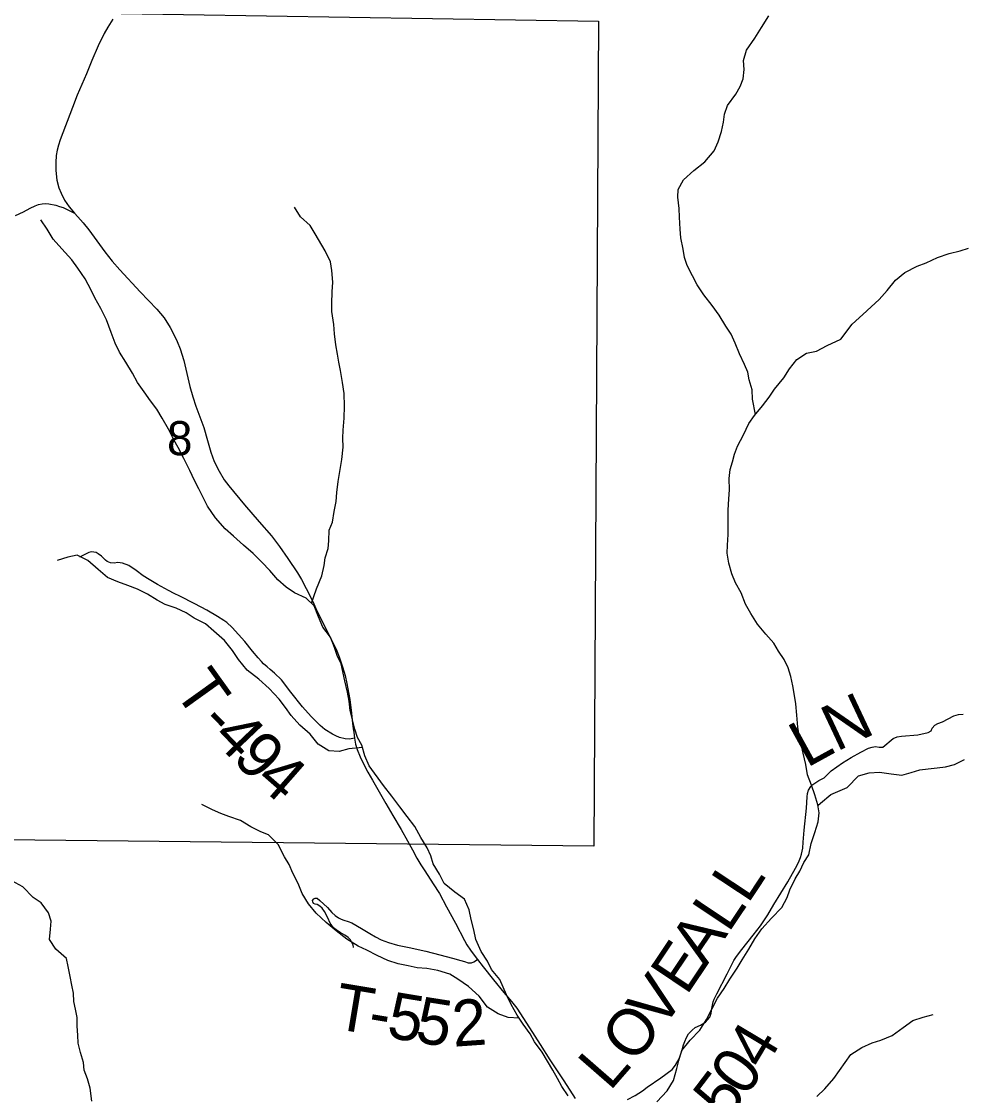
# Model space of a CAD drawing. Extents: x 0 to 191, y 0 to 55.
# Drawn here: x 188.658 to 189.814, y 49.064 to 50.382 of the extents above; entities that cross this region are included whole.
import ezdxf

# ---------------------------------------------------------------- set-up
doc = ezdxf.new("R2010")
doc.units = 0
for name, color, linetype in [('GM_X_Corporation', 7, 'Continuous'), ('GM_X_County_Road', 7, 'Continuous'), ('GM_X_Minor_River', 7, 'Continuous'), ('GM_X_Section_Text', 7, 'Continuous'), ('GM_X_Township_Road', 7, 'Continuous'), ('GM_X_Township_Road_Text', 7, 'Continuous')]:
    doc.layers.add(name, color=color, linetype=linetype)

msp = doc.modelspace()

# ---------------------------------------------------------------- linework, layer by layer
at = {"layer": 'GM_X_Corporation'}
msp.add_lwpolyline([(188.3474, 50.3984), (189.3658, 50.3822), (189.3602, 49.3699), (188.3312, 49.3807)], close=True, dxfattribs=at)
at = {"layer": 'GM_X_County_Road'}
for points in [[(188.77, 50.3844), (188.7638, 50.3749), (188.7594, 50.3669), (188.7519, 50.3517), (188.7442, 50.3338), (188.7378, 50.3176), (188.7264, 50.2912), (188.7205, 50.2762), (188.7055, 50.2364), (188.7033, 50.2301), (188.7017, 50.2238), (188.7006, 50.2172), (188.7001, 50.2088), (188.7, 50.1987), (188.7015, 50.1872), (188.7036, 50.1778), (188.7065, 50.171), (188.7106, 50.1626), (188.7164, 50.1545), (188.7229, 50.1466)], [(188.7229, 50.1466), (188.727, 50.142), (188.7335, 50.1347), (188.7408, 50.1259), (188.7601, 50.0993), (188.7691, 50.0876), (188.7787, 50.0771), (188.8036, 50.0501), (188.8241, 50.0288), (188.8329, 50.0181), (188.8404, 50.0063), (188.8439, 49.9993), (188.8491, 49.9889), (188.8526, 49.98), (188.8571, 49.9658), (188.8608, 49.95), (188.8646, 49.9339), (188.8683, 49.9211), (188.872, 49.9098), (188.8817, 49.8835), (188.8862, 49.8678), (188.8901, 49.8532), (188.8945, 49.8418), (188.9006, 49.83), (188.9068, 49.8194), (188.9123, 49.8118), (188.9314, 49.7888), (188.9497, 49.7679), (188.9648, 49.7507), (188.9744, 49.7375), (188.9846, 49.723), (188.9967, 49.7053), (189.0015, 49.6972), (189.0073, 49.6861), (189.0155, 49.6701), (189.0203, 49.6586), (189.0392, 49.6215), (189.0448, 49.6094), (189.0477, 49.6021), (189.0519, 49.5899), (189.0549, 49.5791), (189.0573, 49.5695), (189.0606, 49.5497), (189.0629, 49.5329), (189.0642, 49.5204), (189.065, 49.514), (189.0655, 49.5098), (189.0664, 49.5022), (189.0678, 49.4949), (189.0697, 49.4885), (189.0734, 49.4793), (189.0779, 49.4701), (189.083, 49.4607), (189.0885, 49.4509), (189.105, 49.4222), (189.1135, 49.4074), (189.1237, 49.3904), (189.1317, 49.3766), (189.1375, 49.3654), (189.1428, 49.3552), (189.1479, 49.3468), (189.1526, 49.3394), (189.1629, 49.3237), (189.1707, 49.3116), (189.1793, 49.2956), (189.1904, 49.2754), (189.2015, 49.2542), (189.2045, 49.2488), (189.2087, 49.2424), (189.2131, 49.2362), (189.2172, 49.2308), (189.2243, 49.2218), (189.2371, 49.2059), (189.2497, 49.1905), (189.2593, 49.1792), (189.2655, 49.1709), (189.2813, 49.147), (189.2944, 49.1265), (189.3063, 49.1078), (189.3232, 49.082), (189.3374, 49.0602)]]:
    msp.add_lwpolyline(points, dxfattribs=at)
at = {"layer": 'GM_X_Minor_River'}
for points in [[(189.5583, 49.8996), (189.5547, 49.9182), (189.5543, 49.9299), (189.5505, 49.9421), (189.549, 49.9516), (189.5451, 49.961), (189.539, 49.9739), (189.5333, 49.9872), (189.5284, 49.9982), (189.5219, 50.008), (189.5139, 50.0213), (189.5051, 50.0334), (189.4949, 50.0463), (189.4869, 50.0588), (189.4812, 50.0698), (189.4747, 50.0823), (189.4712, 50.0921), (189.4697, 50.1024), (189.467, 50.1164), (189.4659, 50.127), (189.4651, 50.1415), (189.4647, 50.1521), (189.4631, 50.1661), (189.4635, 50.1756), (189.4703, 50.1874), (189.4828, 50.1988), (189.4964, 50.2095), (189.5078, 50.2232), (189.5127, 50.2339), (189.5168, 50.2468), (189.5191, 50.2582), (189.5206, 50.268), (189.524, 50.2787), (189.5345, 50.2924), (189.5395, 50.3019), (189.5432, 50.3114), (189.5444, 50.3228), (189.5439, 50.3338), (189.5473, 50.3467), (189.5575, 50.3612), (189.5659, 50.3745), (189.5746, 50.3885)], [(189.0138, 49.6681), (189.0198, 49.6857), (189.0266, 49.7017), (189.0292, 49.7142), (189.0307, 49.7237), (189.0341, 49.7351), (189.0349, 49.7446), (189.0356, 49.7575), (189.0394, 49.7674), (189.0416, 49.7803), (189.0439, 49.7928), (189.045, 49.8038), (189.0465, 49.8175), (189.051, 49.8441), (189.0525, 49.8593), (189.0521, 49.8706), (189.0528, 49.8801), (189.0539, 49.8949), (189.0542, 49.9098), (189.0538, 49.9253), (189.0519, 49.9386), (189.0492, 49.9534), (189.0473, 49.9636), (189.0458, 49.9735), (189.0435, 49.9849), (189.0419, 49.9985), (189.0411, 50.0099), (189.0388, 50.0259), (189.0388, 50.0357), (189.0391, 50.0501), (189.0399, 50.0619), (189.0387, 50.076), (189.0372, 50.087), (189.0307, 50.1002), (189.0181, 50.1211), (189.012, 50.1313), (189.0002, 50.1419), (188.993, 50.154)], [(188.7782, 49.9761), (188.7729, 49.987), (188.7679, 50.0003), (188.7622, 50.0155), (188.7554, 50.0295), (188.7481, 50.0428), (188.7435, 50.0522), (188.7359, 50.0659), (188.7272, 50.0791), (188.7196, 50.0894), (188.7074, 50.1026), (188.6967, 50.1147), (188.6895, 50.1268), (188.6819, 50.1382)], [(189.6633, 49.9921), (189.6772, 50.0102), (189.6903, 50.0221), (189.7004, 50.0317), (189.7101, 50.0405), (189.7198, 50.0516), (189.7303, 50.0643), (189.7415, 50.0739), (189.7569, 50.0817), (189.7678, 50.0856), (189.7817, 50.0922), (189.7961, 50.0969), (189.8093, 50.1005), (189.8198, 50.1037)], [(189.4375, 49.0562), (189.45, 49.0695), (189.4579, 49.0824), (189.462, 49.0972), (189.4643, 49.1067), (189.4681, 49.1193), (189.4783, 49.1318), (189.49, 49.144), (189.4983, 49.1573), (189.5048, 49.1699), (189.5119, 49.1832), (189.5199, 49.1954), (189.5271, 49.2068), (189.5361, 49.2201), (189.5422, 49.2303), (189.5501, 49.2433), (189.5577, 49.2562), (189.5664, 49.2684), (189.5781, 49.2817), (189.5906, 49.2946), (189.5974, 49.3068), (189.6004, 49.3163), (189.6069, 49.3296), (189.6129, 49.3391), (189.6178, 49.3498), (189.6239, 49.3593), (189.6269, 49.3733), (189.6314, 49.3866), (189.6355, 49.3996), (189.6367, 49.4109), (189.6347, 49.4204), (189.6313, 49.4329), (189.6271, 49.4447), (189.6221, 49.4572), (189.6202, 49.4701), (189.6171, 49.4838), (189.6149, 49.4932), (189.6122, 49.5027), (189.6102, 49.516), (189.6091, 49.5308), (189.6079, 49.5445), (189.606, 49.557), (189.6044, 49.5665), (189.6018, 49.5782), (189.5983, 49.5885), (189.5934, 49.5987), (189.5865, 49.6093), (189.5808, 49.6188), (189.5713, 49.6301), (189.561, 49.6422), (189.5526, 49.6555), (189.5462, 49.6669), (189.5408, 49.6805), (189.534, 49.693), (189.5294, 49.704), (189.5259, 49.7169), (189.5236, 49.7294), (189.524, 49.7393), (189.5247, 49.7522), (189.5247, 49.7678), (189.525, 49.7822), (189.5258, 49.7959), (189.5265, 49.8069), (189.5261, 49.8209), (189.5272, 49.8319), (189.5302, 49.8414), (189.5325, 49.8509), (189.5363, 49.8608), (189.5438, 49.8745), (189.5502, 49.8886), (189.5574, 49.8984), (189.5669, 49.9102), (189.5752, 49.9209), (189.5816, 49.9304), (189.593, 49.9445), (189.6002, 49.9555), (189.6093, 49.9669), (189.621, 49.9749), (189.6331, 49.9773), (189.6464, 49.9841), (189.6633, 49.9921)], [(189.3285, 49.0634), (189.3209, 49.0748), (189.3156, 49.0846), (189.3099, 49.0949), (189.3034, 49.1062), (189.2966, 49.1172), (189.2874, 49.1297), (189.2821, 49.1396), (189.2733, 49.1513), (189.2661, 49.1627), (189.2585, 49.1755), (189.2528, 49.1873), (189.2489, 49.1968), (189.2448, 49.2062), (189.2345, 49.2187), (189.2295, 49.2286), (189.2219, 49.2407), (189.2154, 49.2555), (189.2127, 49.2672), (189.2097, 49.2798), (189.207, 49.2919), (189.2013, 49.3048), (189.1895, 49.3135), (189.1766, 49.3241), (189.1709, 49.3354), (189.1632, 49.3483), (189.1602, 49.3582), (189.1556, 49.3677), (189.148, 49.3805), (189.1404, 49.3938), (189.1312, 49.4063), (189.1221, 49.418), (189.1122, 49.4313), (189.1019, 49.4442), (189.0844, 49.4684), (189.0791, 49.4805), (189.0756, 49.4938), (189.0703, 49.5033), (189.0669, 49.5135), (189.0638, 49.5264), (189.0611, 49.5363), (189.06, 49.5476), (189.058, 49.559), (189.0546, 49.5727), (189.0527, 49.5822), (189.05, 49.5935), (189.0454, 49.6038), (189.042, 49.6136), (189.037, 49.6261), (189.0275, 49.6386), (189.0222, 49.6512), (189.0172, 49.6648), (189.0073, 49.6743), (188.9929, 49.6807), (188.9826, 49.6875), (188.9724, 49.6965), (188.9625, 49.7083), (188.953, 49.7185), (188.9423, 49.7291), (188.9305, 49.7393), (188.918, 49.7503), (188.9077, 49.7593), (188.8959, 49.7726), (188.886, 49.787), (188.8811, 49.7968), (188.8757, 49.8082), (188.8704, 49.8184), (188.8643, 49.8306), (188.8571, 49.8457), (188.8502, 49.859), (188.8449, 49.8685), (188.8384, 49.8814), (188.8304, 49.895), (188.8239, 49.906), (188.8163, 49.9162), (188.8083, 49.9272), (188.8003, 49.9389), (188.7942, 49.9503), (188.7859, 49.9636), (188.7782, 49.9761)], [(189.0764, 49.4911), (189.0597, 49.4892), (189.0476, 49.4861), (189.0351, 49.4868), (189.0221, 49.4951), (189.0122, 49.5073), (188.9993, 49.5182), (188.9887, 49.53), (188.9818, 49.5402), (188.9742, 49.5504), (188.9617, 49.5633), (188.9491, 49.5746), (188.9347, 49.586), (188.924, 49.5988), (188.9168, 49.6098), (188.9069, 49.6223), (188.894, 49.6337), (188.8837, 49.6427), (188.87, 49.6495), (188.8601, 49.656), (188.8476, 49.662), (188.8343, 49.6665), (188.8244, 49.6718), (188.8127, 49.679), (188.8001, 49.6854), (188.7883, 49.6899), (188.7762, 49.6944), (188.7637, 49.6997), (188.7519, 49.7095), (188.7393, 49.7205), (188.7264, 49.7269), (188.7147, 49.7246), (188.7018, 49.7204)], [(189.6708, 49.4417), (189.6848, 49.4561), (189.698, 49.46), (189.7105, 49.4606), (189.7249, 49.4585), (189.7381, 49.4568), (189.7494, 49.4603), (189.76, 49.4635), (189.7702, 49.4647), (189.7811, 49.466), (189.7917, 49.4673), (189.8026, 49.4701), (189.815, 49.4763)], [(189.6349, 49.4197), (189.6381, 49.4227), (189.651, 49.4334), (189.6708, 49.4417)], [(189.2686, 49.1587), (189.2551, 49.1596), (189.2426, 49.1641), (189.2297, 49.1724), (189.2194, 49.186), (189.2064, 49.1978), (189.1931, 49.2065), (189.1833, 49.2129), (189.1688, 49.2174), (189.1552, 49.2196), (189.1434, 49.2207), (189.1324, 49.223), (189.1199, 49.2256), (189.1073, 49.2297), (189.0944, 49.2357), (189.0815, 49.2422), (189.0709, 49.2471), (189.0572, 49.2557), (189.0439, 49.2659), (189.0317, 49.2762), (189.0196, 49.2875), (189.01, 49.2989), (189.0024, 49.3117), (188.9975, 49.3239), (188.991, 49.3368), (188.9864, 49.3474), (188.9807, 49.3568), (188.9727, 49.372), (188.9609, 49.3837), (188.9514, 49.3875), (188.9393, 49.3935), (188.9267, 49.4015), (188.9123, 49.4064), (188.9024, 49.4101), (188.8925, 49.4146), (188.8792, 49.4211)], [(188.7442, 49.057), (188.7423, 49.0729), (188.7388, 49.0843), (188.735, 49.0949), (188.7339, 49.1044), (188.7304, 49.1165), (188.7277, 49.1283), (188.727, 49.1378), (188.7262, 49.1492), (188.7261, 49.1598), (188.7242, 49.1697), (188.7223, 49.1791), (188.7219, 49.1894), (188.7196, 49.1992), (188.7177, 49.2099), (188.7154, 49.2224), (188.7131, 49.2319), (188.7002, 49.2436), (188.6922, 49.2553), (188.6937, 49.2679), (188.6944, 49.2777), (188.6913, 49.288), (188.6822, 49.3005), (188.6723, 49.3069), (188.6598, 49.3198), (188.6461, 49.3273)], [(189.6753, 49.1142), (189.6889, 49.123), (189.7017, 49.1284), (189.7122, 49.132), (189.7262, 49.1374), (189.7397, 49.1475), (189.7513, 49.156), (189.7641, 49.1599), (189.7765, 49.1635)], [(189.6336, 49.0629), (189.6435, 49.072), (189.6545, 49.0846), (189.6753, 49.1142)]]:
    msp.add_lwpolyline(points, dxfattribs=at)
at = {"layer": 'GM_X_Township_Road'}
for points in [[(188.6507, 50.1435), (188.6605, 50.148), (188.6687, 50.1525), (188.6748, 50.1556), (188.6788, 50.1573), (188.6832, 50.1582), (188.687, 50.1584), (188.6916, 50.1578), (188.7002, 50.1562), (188.7048, 50.1549), (188.7091, 50.1534), (188.7229, 50.1466)], [(189.0664, 49.5022), (189.0605, 49.5013), (189.055, 49.5017), (189.0481, 49.5033), (189.0434, 49.5052), (189.0394, 49.5072), (189.0301, 49.5131), (189.0243, 49.5181), (189.0191, 49.5231), (189.0135, 49.529), (189.0027, 49.5409), (188.9883, 49.5588), (188.977, 49.5738), (188.9685, 49.5822), (188.9629, 49.5868), (188.9592, 49.5898), (188.9549, 49.5937), (188.9523, 49.5963), (188.9483, 49.6008), (188.9415, 49.6091), (188.9319, 49.6211), (188.9166, 49.6383), (188.9099, 49.6443), (188.9064, 49.6468), (188.8986, 49.6515), (188.8855, 49.6595), (188.8708, 49.6674), (188.8521, 49.6766), (188.8454, 49.6797), (188.8384, 49.6837), (188.8248, 49.691), (188.8145, 49.6969), (188.8071, 49.7017), (188.7986, 49.7079), (188.7896, 49.7144), (188.782, 49.7173), (188.7762, 49.7181), (188.7715, 49.7173), (188.767, 49.7177), (188.7632, 49.719), (188.761, 49.7208), (188.7589, 49.7228), (188.7561, 49.7257), (188.7522, 49.7287), (188.7495, 49.7301), (188.7468, 49.7308), (188.7435, 49.7309), (188.7404, 49.73), (188.7292, 49.7245)], [(189.5236, 49.2131), (189.532, 49.2294), (189.5351, 49.2343), (189.5417, 49.2432), (189.5555, 49.2608), (189.5646, 49.2721), (189.5735, 49.2855), (189.581, 49.2982), (189.5981, 49.3261), (189.6038, 49.3362), (189.6091, 49.3459), (189.6121, 49.352), (189.6135, 49.356), (189.6147, 49.3601), (189.6163, 49.3674), (189.6171, 49.3747), (189.618, 49.3893), (189.6211, 49.4163), (189.6217, 49.4303), (189.6223, 49.4345), (189.6236, 49.4387), (189.6263, 49.443), (189.6286, 49.4456), (189.636, 49.4504), (189.6426, 49.4539), (189.6452, 49.4563), (189.6512, 49.4623), (189.6653, 49.4722), (189.6758, 49.4787), (189.6875, 49.4851), (189.6972, 49.49), (189.7016, 49.4915), (189.7055, 49.4923), (189.71, 49.4915), (189.7147, 49.4912), (189.7272, 49.5021), (189.7324, 49.504), (189.7376, 49.5048), (189.7574, 49.5063), (189.7701, 49.5092), (189.7738, 49.5113), (189.7753, 49.5147), (189.7785, 49.5182), (189.7819, 49.5204), (189.788, 49.5225), (189.8019, 49.5296), (189.8076, 49.5314), (189.8131, 49.5317)], [(189.0654, 49.2457), (189.0647, 49.2486), (189.0633, 49.2516), (189.0611, 49.2552), (189.0589, 49.2576), (189.0548, 49.2606), (189.0491, 49.264), (189.0441, 49.2672), (189.0409, 49.2696), (189.0386, 49.2724), (189.0368, 49.2755), (189.0339, 49.2819), (189.0299, 49.2895), (189.0267, 49.2937), (189.0239, 49.2963), (189.0206, 49.2982), (189.0182, 49.2987), (189.0163, 49.2996), (189.0152, 49.3014), (189.0151, 49.3033), (189.0167, 49.3051), (189.0182, 49.3061), (189.0205, 49.3061), (189.0239, 49.3032), (189.0332, 49.2948), (189.0387, 49.2883), (189.0429, 49.2847), (189.0469, 49.2819), (189.0501, 49.2803), (189.0535, 49.2789), (189.0586, 49.2775), (189.0631, 49.2759), (189.0751, 49.269), (189.0853, 49.2629), (189.0924, 49.2586), (189.0993, 49.2551), (189.1081, 49.2517), (189.1193, 49.2485), (189.1336, 49.2454), (189.1541, 49.2411), (189.1713, 49.2365), (189.1868, 49.2325), (189.197, 49.2294), (189.2013, 49.2283), (189.2061, 49.2269), (189.2099, 49.2268), (189.213, 49.2279), (189.2172, 49.2308)], [(189.4014, 49.0591), (189.4108, 49.0641), (189.4197, 49.0696), (189.4256, 49.0742), (189.4424, 49.0856), (189.456, 49.0959), (189.4603, 49.1013), (189.4647, 49.1091), (189.4683, 49.1198), (189.4702, 49.1261), (189.4717, 49.1302), (189.4736, 49.1352), (189.4763, 49.1397), (189.4806, 49.1439), (189.4846, 49.1472), (189.4908, 49.1504), (189.497, 49.1541), (189.4997, 49.1567), (189.5023, 49.1602), (189.5041, 49.165), (189.505, 49.1708), (189.5064, 49.1789), (189.5076, 49.1823), (189.511, 49.1886), (189.5236, 49.2131)]]:
    msp.add_lwpolyline(points, dxfattribs=at)

# ---------------------------------------------------------------- texts
at = {"layer": 'GM_X_Section_Text'}
msp.add_text('8', height=0.0419, rotation=0, dxfattribs=at).set_placement((188.8365, 49.8495))
at = {"layer": 'GM_X_Township_Road_Text'}
for s, rotation, p in [('T', 305.6338, (188.8437, 49.5608)), ('N', 25.1883, (189.6575, 49.4854)), ('-', 314.0172, (188.8743, 49.5193)), ('4', 313.6016, (188.8904, 49.5026)), ('L', 28.8157, (189.6211, 49.4654)), ('9', 314.6147, (188.9153, 49.4765)), ('4', 318.7621, (188.9431, 49.4485)), ('L', 56.5615, (189.549, 49.298)), ('L', 56.2596, (189.5252, 49.2624)), ('A', 56.2486, (189.4974, 49.2208)), ('E', 56.2393, (189.4738, 49.1855)), ('V', 54.1549, (189.4432, 49.1431)), ('T', 350.5419, (189.0395, 49.1463)), ('5', 350.6632, (189.1046, 49.1355)), ('5', 351.0876, (189.1395, 49.1297)), ('2', 3.9925, (189.188, 49.1237)), ('O', 50.1389, (189.4085, 49.1013)), ('-', 350.5551, (189.0814, 49.1393)), ('4', 59.1997, (189.5688, 49.0936)), ('0', 54.3296, (189.5455, 49.0607)), ('L', 48.9092, (189.3797, 49.0683)), ('5', 52.7148, (189.5232, 49.0315))]:
    msp.add_text(s, height=0.0568, rotation=rotation, dxfattribs=at).set_placement(p)

doc.saveas('drawing.dxf')
